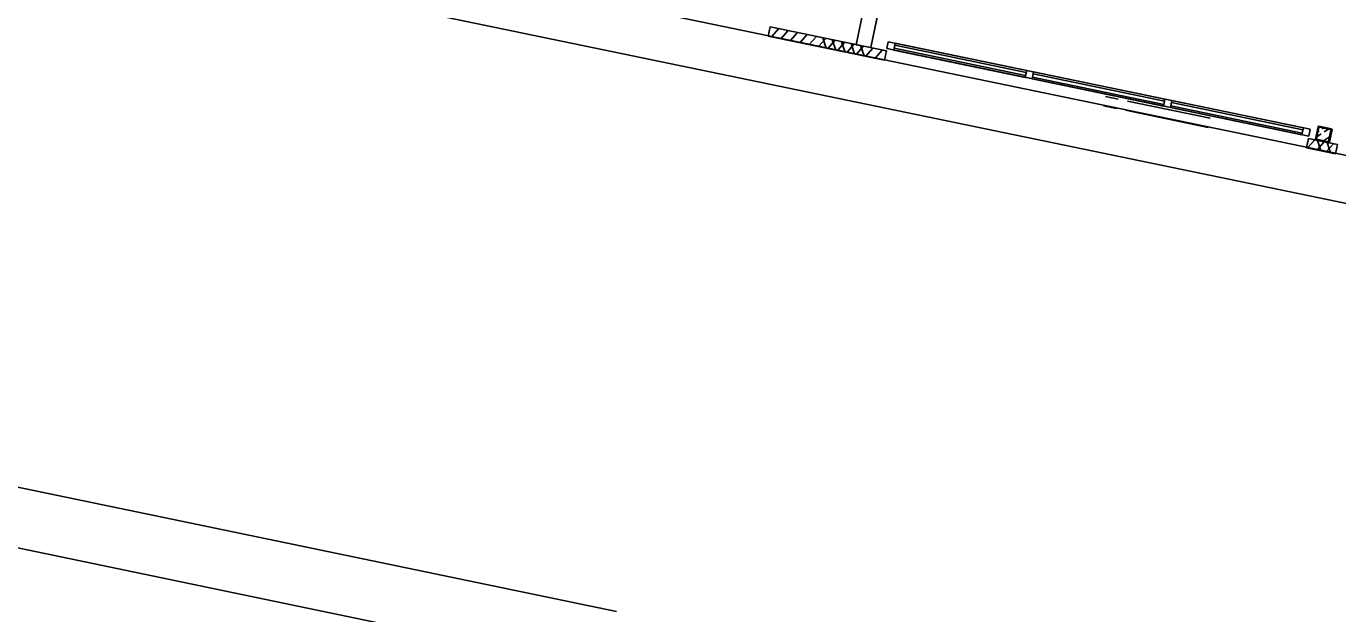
# Model space of a CAD drawing. Extents: x 81065 to 81486, y 452384 to 452681.
# Drawn here: x 81103.42 to 81114.45, y 452524.37 to 452529.31 of the extents above; entities that cross this region are included whole.
import ezdxf

# ---------------------------------------------------------------- set-up
doc = ezdxf.new("R2010")
doc.units = 0
doc.layers.add('B-BH-VH-KANTOPSLUITING-GV', color=7, linetype='Continuous')

msp = doc.modelspace()

# ---------------------------------------------------------------- linework, layer by layer
at = {"layer": 'B-BH-VH-KANTOPSLUITING-GV'}
for p, q in [((81111.071, 452532.365), (81110.405, 452529.158)), ((81110.527, 452529.133), (81111.193, 452532.34)), ((81070.22, 452532.312), (81108.388, 452524.389)), ((81070.22, 452531.801), (81140.777, 452517.156)), ((81103.064, 452530.604), (81122.243, 452526.623)), ((81123.839, 452525.894), (81102.787, 452530.253)), ((81109.665, 452529.23), (81109.681, 452529.308)), ((81110.658, 452529.105), (81109.681, 452529.308)), ((81109.692, 452529.224), (81109.754, 452529.293)), ((81109.771, 452529.208), (81109.833, 452529.277)), ((81109.85, 452529.191), (81109.912, 452529.26)), ((81109.665, 452529.23), (81110.642, 452529.027)), ((81109.929, 452529.175), (81109.991, 452529.244)), ((81110.009, 452529.159), (81110.07, 452529.228)), ((81110.088, 452529.142), (81110.149, 452529.211)), ((81110.153, 452529.129), (81110.124, 452529.216)), ((81110.153, 452529.129), (81110.124, 452529.216)), ((81110.167, 452529.126), (81110.228, 452529.195)), ((81110.232, 452529.112), (81110.203, 452529.2)), ((81110.246, 452529.109), (81110.308, 452529.178)), ((81110.311, 452529.096), (81110.282, 452529.183)), ((81110.325, 452529.093), (81110.387, 452529.162)), ((81110.391, 452529.079), (81110.362, 452529.167)), ((81110.404, 452529.076), (81110.466, 452529.145)), ((81110.47, 452529.063), (81110.441, 452529.151)), ((81110.662, 452529.125), (81110.674, 452529.183)), ((81110.662, 452529.125), (81110.674, 452529.183)), ((81110.674, 452529.183), (81114.223, 452528.446)), ((81114.223, 452528.446), (81110.674, 452529.183)), ((81110.72, 452529.113), (81110.732, 452529.171)), ((81110.72, 452529.113), (81110.732, 452529.171)), ((81110.72, 452529.113), (81110.732, 452529.171)), ((81110.72, 452529.113), (81110.732, 452529.171)), ((81110.72, 452529.113), (81110.732, 452529.171)), ((81110.72, 452529.113), (81110.732, 452529.171)), ((81110.72, 452529.113), (81110.732, 452529.171)), ((81110.72, 452529.113), (81110.732, 452529.171)), ((81110.72, 452529.113), (81110.732, 452529.171)), ((81110.72, 452529.113), (81110.732, 452529.171)), ((81110.72, 452529.113), (81110.732, 452529.171)), ((81110.72, 452529.113), (81110.732, 452529.171)), ((81110.72, 452529.113), (81110.732, 452529.171)), ((81110.72, 452529.113), (81110.732, 452529.171)), ((81110.72, 452529.113), (81110.732, 452529.171)), ((81110.72, 452529.113), (81110.732, 452529.171)), ((81110.723, 452529.128), (81110.729, 452529.155)), ((81110.723, 452529.128), (81110.729, 452529.155)), ((81110.723, 452529.128), (81110.729, 452529.155)), ((81110.723, 452529.128), (81110.729, 452529.155)), ((81110.723, 452529.128), (81110.729, 452529.155)), ((81110.723, 452529.128), (81110.729, 452529.155)), ((81110.723, 452529.128), (81110.729, 452529.155)), ((81110.723, 452529.128), (81110.729, 452529.155)), ((81110.723, 452529.128), (81110.729, 452529.155)), ((81110.723, 452529.128), (81110.729, 452529.155)), ((81110.723, 452529.128), (81110.729, 452529.155)), ((81110.723, 452529.128), (81110.729, 452529.155)), ((81110.723, 452529.128), (81110.729, 452529.155)), ((81110.723, 452529.128), (81110.729, 452529.155)), ((81110.723, 452529.128), (81110.729, 452529.155)), ((81110.723, 452529.128), (81110.729, 452529.155)), ((81110.729, 452529.155), (81111.834, 452528.925)), ((81111.834, 452528.925), (81110.729, 452529.155)), ((81111.834, 452528.925), (81110.729, 452529.155)), ((81110.729, 452529.155), (81111.834, 452528.925)), ((81111.834, 452528.925), (81110.729, 452529.155)), ((81110.729, 452529.155), (81111.834, 452528.925)), ((81111.834, 452528.925), (81110.729, 452529.155)), ((81110.729, 452529.155), (81111.834, 452528.925)), ((81111.834, 452528.925), (81110.729, 452529.155)), ((81110.729, 452529.155), (81111.834, 452528.925)), ((81110.729, 452529.155), (81111.834, 452528.925)), ((81111.834, 452528.925), (81110.729, 452529.155)), ((81110.729, 452529.155), (81111.834, 452528.925)), ((81111.834, 452528.925), (81110.729, 452529.155)), ((81110.729, 452529.155), (81111.834, 452528.925)), ((81111.834, 452528.925), (81110.729, 452529.155)), ((81110.732, 452529.171), (81111.838, 452528.941)), ((81111.838, 452528.941), (81110.732, 452529.171)), ((81110.732, 452529.171), (81111.838, 452528.941)), ((81111.838, 452528.941), (81110.732, 452529.171)), ((81110.732, 452529.171), (81111.838, 452528.941)), ((81111.838, 452528.941), (81110.732, 452529.171)), ((81110.732, 452529.171), (81111.838, 452528.941)), ((81111.838, 452528.941), (81110.732, 452529.171)), ((81110.732, 452529.171), (81111.838, 452528.941)), ((81111.838, 452528.941), (81110.732, 452529.171)), ((81110.732, 452529.171), (81111.838, 452528.941)), ((81111.838, 452528.941), (81110.732, 452529.171)), ((81110.732, 452529.171), (81111.838, 452528.941)), ((81111.838, 452528.941), (81110.732, 452529.171)), ((81110.732, 452529.171), (81111.838, 452528.941)), ((81111.838, 452528.941), (81110.732, 452529.171)), ((81110.483, 452529.06), (81110.545, 452529.129)), ((81110.563, 452529.044), (81110.624, 452529.112)), ((81110.642, 452529.027), (81110.658, 452529.105)), ((81110.662, 452529.125), (81114.211, 452528.388)), ((81114.211, 452528.388), (81110.662, 452529.125)), ((81110.72, 452529.113), (81111.826, 452528.883)), ((81111.826, 452528.883), (81110.72, 452529.113)), ((81110.72, 452529.113), (81111.826, 452528.883)), ((81111.826, 452528.883), (81110.72, 452529.113)), ((81110.72, 452529.113), (81111.826, 452528.883)), ((81111.826, 452528.883), (81110.72, 452529.113)), ((81110.72, 452529.113), (81111.826, 452528.883)), ((81111.826, 452528.883), (81110.72, 452529.113)), ((81110.72, 452529.113), (81111.826, 452528.883)), ((81111.826, 452528.883), (81110.72, 452529.113)), ((81110.72, 452529.113), (81111.826, 452528.883)), ((81111.826, 452528.883), (81110.72, 452529.113)), ((81110.72, 452529.113), (81111.826, 452528.883)), ((81111.826, 452528.883), (81110.72, 452529.113)), ((81110.72, 452529.113), (81111.826, 452528.883)), ((81111.826, 452528.883), (81110.72, 452529.113)), ((81110.723, 452529.128), (81111.829, 452528.898)), ((81111.829, 452528.898), (81110.723, 452529.128)), ((81111.829, 452528.898), (81110.723, 452529.128)), ((81110.723, 452529.128), (81111.829, 452528.898)), ((81111.829, 452528.898), (81110.723, 452529.128)), ((81110.723, 452529.128), (81111.829, 452528.898)), ((81111.829, 452528.898), (81110.723, 452529.128)), ((81110.723, 452529.128), (81111.829, 452528.898)), ((81111.829, 452528.898), (81110.723, 452529.128)), ((81110.723, 452529.128), (81111.829, 452528.898)), ((81110.723, 452529.128), (81111.829, 452528.898)), ((81111.829, 452528.898), (81110.723, 452529.128)), ((81110.723, 452529.128), (81111.829, 452528.898)), ((81111.829, 452528.898), (81110.723, 452529.128)), ((81110.723, 452529.128), (81111.829, 452528.898)), ((81111.829, 452528.898), (81110.723, 452529.128)), ((81111.826, 452528.883), (81111.838, 452528.941)), ((81111.826, 452528.883), (81111.838, 452528.941)), ((81111.826, 452528.883), (81111.838, 452528.941)), ((81111.826, 452528.883), (81111.838, 452528.941)), ((81111.826, 452528.883), (81111.838, 452528.941)), ((81111.826, 452528.883), (81111.838, 452528.941)), ((81111.826, 452528.883), (81111.838, 452528.941)), ((81111.826, 452528.883), (81111.838, 452528.941)), ((81111.826, 452528.883), (81111.838, 452528.941)), ((81111.826, 452528.883), (81111.838, 452528.941)), ((81111.826, 452528.883), (81111.838, 452528.941)), ((81111.826, 452528.883), (81111.838, 452528.941)), ((81111.826, 452528.883), (81111.838, 452528.941)), ((81111.826, 452528.883), (81111.838, 452528.941)), ((81111.826, 452528.883), (81111.838, 452528.941)), ((81111.826, 452528.883), (81111.838, 452528.941)), ((81111.829, 452528.898), (81111.834, 452528.925)), ((81111.829, 452528.898), (81111.834, 452528.925)), ((81111.829, 452528.898), (81111.834, 452528.925)), ((81111.829, 452528.898), (81111.834, 452528.925)), ((81111.829, 452528.898), (81111.834, 452528.925)), ((81111.829, 452528.898), (81111.834, 452528.925)), ((81111.829, 452528.898), (81111.834, 452528.925)), ((81111.829, 452528.898), (81111.834, 452528.925)), ((81111.829, 452528.898), (81111.834, 452528.925)), ((81111.829, 452528.898), (81111.834, 452528.925)), ((81111.829, 452528.898), (81111.834, 452528.925)), ((81111.829, 452528.898), (81111.834, 452528.925)), ((81111.829, 452528.898), (81111.834, 452528.925)), ((81111.829, 452528.898), (81111.834, 452528.925)), ((81111.829, 452528.898), (81111.834, 452528.925)), ((81111.829, 452528.898), (81111.834, 452528.925)), ((81111.883, 452528.871), (81111.895, 452528.929)), ((81111.883, 452528.871), (81111.895, 452528.929)), ((81111.883, 452528.871), (81111.895, 452528.929)), ((81111.883, 452528.871), (81111.895, 452528.929)), ((81111.883, 452528.871), (81111.895, 452528.929)), ((81111.883, 452528.871), (81111.895, 452528.929)), ((81111.883, 452528.871), (81111.895, 452528.929)), ((81111.883, 452528.871), (81111.895, 452528.929)), ((81111.883, 452528.871), (81111.895, 452528.929)), ((81111.883, 452528.871), (81111.895, 452528.929)), ((81111.883, 452528.871), (81111.895, 452528.929)), ((81111.883, 452528.871), (81111.895, 452528.929)), ((81111.883, 452528.871), (81111.895, 452528.929)), ((81111.883, 452528.871), (81111.895, 452528.929)), ((81111.883, 452528.871), (81111.895, 452528.929)), ((81111.883, 452528.871), (81111.895, 452528.929)), ((81111.895, 452528.929), (81113.001, 452528.7)), ((81113.001, 452528.7), (81111.895, 452528.929)), ((81111.895, 452528.929), (81113.001, 452528.7)), ((81113.001, 452528.7), (81111.895, 452528.929)), ((81111.895, 452528.929), (81113.001, 452528.7)), ((81113.001, 452528.7), (81111.895, 452528.929)), ((81111.895, 452528.929), (81113.001, 452528.7)), ((81113.001, 452528.7), (81111.895, 452528.929)), ((81111.895, 452528.929), (81113.001, 452528.7)), ((81113.001, 452528.7), (81111.895, 452528.929)), ((81111.895, 452528.929), (81113.001, 452528.7)), ((81113.001, 452528.7), (81111.895, 452528.929)), ((81111.895, 452528.929), (81113.001, 452528.7)), ((81113.001, 452528.7), (81111.895, 452528.929)), ((81111.895, 452528.929), (81113.001, 452528.7)), ((81113.001, 452528.7), (81111.895, 452528.929)), ((81111.883, 452528.871), (81112.989, 452528.642)), ((81112.989, 452528.642), (81111.883, 452528.871)), ((81111.883, 452528.871), (81112.989, 452528.642)), ((81112.989, 452528.642), (81111.883, 452528.871)), ((81111.883, 452528.871), (81112.989, 452528.642)), ((81112.989, 452528.642), (81111.883, 452528.871)), ((81111.883, 452528.871), (81112.989, 452528.642)), ((81112.989, 452528.642), (81111.883, 452528.871)), ((81111.883, 452528.871), (81112.989, 452528.642)), ((81112.989, 452528.642), (81111.883, 452528.871)), ((81111.883, 452528.871), (81112.989, 452528.642)), ((81112.989, 452528.642), (81111.883, 452528.871)), ((81111.883, 452528.871), (81112.989, 452528.642)), ((81112.989, 452528.642), (81111.883, 452528.871)), ((81111.883, 452528.871), (81112.989, 452528.642)), ((81112.989, 452528.642), (81111.883, 452528.871)), ((81111.886, 452528.886), (81111.892, 452528.913)), ((81111.886, 452528.886), (81111.892, 452528.913)), ((81111.886, 452528.886), (81111.892, 452528.913)), ((81111.886, 452528.886), (81111.892, 452528.913)), ((81111.886, 452528.886), (81111.892, 452528.913)), ((81111.886, 452528.886), (81111.892, 452528.913)), ((81111.886, 452528.886), (81111.892, 452528.913)), ((81111.886, 452528.886), (81111.892, 452528.913)), ((81111.886, 452528.886), (81111.892, 452528.913)), ((81111.886, 452528.886), (81111.892, 452528.913)), ((81111.886, 452528.886), (81111.892, 452528.913)), ((81111.886, 452528.886), (81111.892, 452528.913)), ((81111.886, 452528.886), (81111.892, 452528.913)), ((81111.886, 452528.886), (81111.892, 452528.913)), ((81111.886, 452528.886), (81111.892, 452528.913)), ((81111.886, 452528.886), (81111.892, 452528.913)), ((81112.992, 452528.656), (81111.886, 452528.886)), ((81111.886, 452528.886), (81112.992, 452528.656)), ((81112.992, 452528.656), (81111.886, 452528.886)), ((81111.886, 452528.886), (81112.992, 452528.656)), ((81111.886, 452528.886), (81112.992, 452528.656)), ((81112.992, 452528.656), (81111.886, 452528.886)), ((81112.992, 452528.656), (81111.886, 452528.886)), ((81111.886, 452528.886), (81112.992, 452528.656)), ((81112.992, 452528.656), (81111.886, 452528.886)), ((81111.886, 452528.886), (81112.992, 452528.656)), ((81111.886, 452528.886), (81112.992, 452528.656)), ((81112.992, 452528.656), (81111.886, 452528.886)), ((81112.992, 452528.656), (81111.886, 452528.886)), ((81111.886, 452528.886), (81112.992, 452528.656)), ((81111.886, 452528.886), (81112.992, 452528.656)), ((81112.992, 452528.656), (81111.886, 452528.886)), ((81112.998, 452528.684), (81111.892, 452528.913)), ((81111.892, 452528.913), (81112.998, 452528.684)), ((81112.998, 452528.684), (81111.892, 452528.913)), ((81111.892, 452528.913), (81112.998, 452528.684)), ((81111.892, 452528.913), (81112.998, 452528.684)), ((81112.998, 452528.684), (81111.892, 452528.913)), ((81112.998, 452528.684), (81111.892, 452528.913)), ((81111.892, 452528.913), (81112.998, 452528.684)), ((81112.998, 452528.684), (81111.892, 452528.913)), ((81111.892, 452528.913), (81112.998, 452528.684)), ((81111.892, 452528.913), (81112.998, 452528.684)), ((81112.998, 452528.684), (81111.892, 452528.913)), ((81112.998, 452528.684), (81111.892, 452528.913)), ((81111.892, 452528.913), (81112.998, 452528.684)), ((81111.892, 452528.913), (81112.998, 452528.684)), ((81112.998, 452528.684), (81111.892, 452528.913)), ((81112.608, 452528.7), (81112.5, 452528.723)), ((81112.989, 452528.642), (81113.001, 452528.7)), ((81112.989, 452528.642), (81113.001, 452528.7)), ((81112.989, 452528.642), (81113.001, 452528.7)), ((81112.989, 452528.642), (81113.001, 452528.7)), ((81112.989, 452528.642), (81113.001, 452528.7)), ((81112.989, 452528.642), (81113.001, 452528.7)), ((81112.989, 452528.642), (81113.001, 452528.7)), ((81112.989, 452528.642), (81113.001, 452528.7)), ((81112.989, 452528.642), (81113.001, 452528.7)), ((81112.989, 452528.642), (81113.001, 452528.7)), ((81112.989, 452528.642), (81113.001, 452528.7)), ((81112.989, 452528.642), (81113.001, 452528.7)), ((81112.989, 452528.642), (81113.001, 452528.7)), ((81112.989, 452528.642), (81113.001, 452528.7)), ((81112.989, 452528.642), (81113.001, 452528.7)), ((81112.989, 452528.642), (81113.001, 452528.7)), ((81112.592, 452528.622), (81112.484, 452528.644)), ((81113.365, 452528.461), (81112.67, 452528.606)), ((81113.382, 452528.54), (81112.686, 452528.684)), ((81112.992, 452528.656), (81112.998, 452528.684)), ((81112.992, 452528.656), (81112.998, 452528.684)), ((81112.992, 452528.656), (81112.998, 452528.684)), ((81112.992, 452528.656), (81112.998, 452528.684)), ((81112.992, 452528.656), (81112.998, 452528.684)), ((81112.992, 452528.656), (81112.998, 452528.684)), ((81112.992, 452528.656), (81112.998, 452528.684)), ((81112.992, 452528.656), (81112.998, 452528.684)), ((81112.992, 452528.656), (81112.998, 452528.684)), ((81112.992, 452528.656), (81112.998, 452528.684)), ((81112.992, 452528.656), (81112.998, 452528.684)), ((81112.992, 452528.656), (81112.998, 452528.684)), ((81112.992, 452528.656), (81112.998, 452528.684)), ((81112.992, 452528.656), (81112.998, 452528.684)), ((81112.992, 452528.656), (81112.998, 452528.684)), ((81112.992, 452528.656), (81112.998, 452528.684)), ((81113.047, 452528.63), (81113.059, 452528.688)), ((81113.047, 452528.63), (81113.059, 452528.688)), ((81113.047, 452528.63), (81113.059, 452528.688)), ((81113.047, 452528.63), (81113.059, 452528.688)), ((81113.047, 452528.63), (81113.059, 452528.688)), ((81113.047, 452528.63), (81113.059, 452528.688)), ((81113.047, 452528.63), (81113.059, 452528.688)), ((81113.047, 452528.63), (81113.059, 452528.688)), ((81113.047, 452528.63), (81113.059, 452528.688)), ((81113.047, 452528.63), (81113.059, 452528.688)), ((81113.047, 452528.63), (81113.059, 452528.688)), ((81113.047, 452528.63), (81113.059, 452528.688)), ((81113.047, 452528.63), (81113.059, 452528.688)), ((81113.047, 452528.63), (81113.059, 452528.688)), ((81113.047, 452528.63), (81113.059, 452528.688)), ((81113.047, 452528.63), (81113.059, 452528.688)), ((81113.047, 452528.63), (81114.153, 452528.4)), ((81114.153, 452528.4), (81113.047, 452528.63)), ((81113.047, 452528.63), (81114.153, 452528.4)), ((81114.153, 452528.4), (81113.047, 452528.63)), ((81113.047, 452528.63), (81114.153, 452528.4)), ((81114.153, 452528.4), (81113.047, 452528.63)), ((81113.047, 452528.63), (81114.153, 452528.4)), ((81114.153, 452528.4), (81113.047, 452528.63)), ((81113.047, 452528.63), (81114.153, 452528.4)), ((81114.153, 452528.4), (81113.047, 452528.63)), ((81113.047, 452528.63), (81114.153, 452528.4)), ((81114.153, 452528.4), (81113.047, 452528.63)), ((81113.047, 452528.63), (81114.153, 452528.4)), ((81114.153, 452528.4), (81113.047, 452528.63)), ((81113.047, 452528.63), (81114.153, 452528.4)), ((81114.153, 452528.4), (81113.047, 452528.63)), ((81113.05, 452528.644), (81113.056, 452528.672)), ((81113.05, 452528.644), (81113.056, 452528.672)), ((81113.05, 452528.644), (81113.056, 452528.672)), ((81113.05, 452528.644), (81113.056, 452528.672)), ((81113.05, 452528.644), (81113.056, 452528.672)), ((81113.05, 452528.644), (81113.056, 452528.672)), ((81113.05, 452528.644), (81113.056, 452528.672)), ((81113.05, 452528.644), (81113.056, 452528.672)), ((81113.05, 452528.644), (81113.056, 452528.672)), ((81113.05, 452528.644), (81113.056, 452528.672)), ((81113.05, 452528.644), (81113.056, 452528.672)), ((81113.05, 452528.644), (81113.056, 452528.672)), ((81113.05, 452528.644), (81113.056, 452528.672)), ((81113.05, 452528.644), (81113.056, 452528.672)), ((81113.05, 452528.644), (81113.056, 452528.672)), ((81113.05, 452528.644), (81113.056, 452528.672)), ((81113.05, 452528.644), (81114.156, 452528.415)), ((81114.156, 452528.415), (81113.05, 452528.644)), ((81114.156, 452528.415), (81113.05, 452528.644)), ((81113.05, 452528.644), (81114.156, 452528.415)), ((81114.156, 452528.415), (81113.05, 452528.644)), ((81113.05, 452528.644), (81114.156, 452528.415)), ((81114.156, 452528.415), (81113.05, 452528.644)), ((81113.05, 452528.644), (81114.156, 452528.415)), ((81114.156, 452528.415), (81113.05, 452528.644)), ((81113.05, 452528.644), (81114.156, 452528.415)), ((81113.05, 452528.644), (81114.156, 452528.415)), ((81114.156, 452528.415), (81113.05, 452528.644)), ((81113.05, 452528.644), (81114.156, 452528.415)), ((81114.156, 452528.415), (81113.05, 452528.644)), ((81113.05, 452528.644), (81114.156, 452528.415)), ((81114.156, 452528.415), (81113.05, 452528.644)), ((81113.056, 452528.672), (81114.161, 452528.442)), ((81114.161, 452528.442), (81113.056, 452528.672)), ((81114.161, 452528.442), (81113.056, 452528.672)), ((81113.056, 452528.672), (81114.161, 452528.442)), ((81114.161, 452528.442), (81113.056, 452528.672)), ((81113.056, 452528.672), (81114.161, 452528.442)), ((81114.161, 452528.442), (81113.056, 452528.672)), ((81113.056, 452528.672), (81114.161, 452528.442)), ((81114.161, 452528.442), (81113.056, 452528.672)), ((81113.056, 452528.672), (81114.161, 452528.442)), ((81113.056, 452528.672), (81114.161, 452528.442)), ((81114.161, 452528.442), (81113.056, 452528.672)), ((81113.056, 452528.672), (81114.161, 452528.442)), ((81114.161, 452528.442), (81113.056, 452528.672)), ((81113.056, 452528.672), (81114.161, 452528.442)), ((81114.161, 452528.442), (81113.056, 452528.672)), ((81113.059, 452528.688), (81114.165, 452528.458)), ((81114.165, 452528.458), (81113.059, 452528.688)), ((81113.059, 452528.688), (81114.165, 452528.458)), ((81114.165, 452528.458), (81113.059, 452528.688)), ((81113.059, 452528.688), (81114.165, 452528.458)), ((81114.165, 452528.458), (81113.059, 452528.688)), ((81113.059, 452528.688), (81114.165, 452528.458)), ((81114.165, 452528.458), (81113.059, 452528.688)), ((81113.059, 452528.688), (81114.165, 452528.458)), ((81114.165, 452528.458), (81113.059, 452528.688)), ((81113.059, 452528.688), (81114.165, 452528.458)), ((81114.165, 452528.458), (81113.059, 452528.688)), ((81113.059, 452528.688), (81114.165, 452528.458)), ((81114.165, 452528.458), (81113.059, 452528.688)), ((81113.059, 452528.688), (81114.165, 452528.458)), ((81114.165, 452528.458), (81113.059, 452528.688)), ((81114.295, 452528.473), (81114.291, 452528.472)), ((81114.401, 452528.451), (81114.295, 452528.473)), ((81114.153, 452528.4), (81114.165, 452528.458)), ((81114.153, 452528.4), (81114.165, 452528.458)), ((81114.153, 452528.4), (81114.165, 452528.458)), ((81114.153, 452528.4), (81114.165, 452528.458)), ((81114.153, 452528.4), (81114.165, 452528.458)), ((81114.153, 452528.4), (81114.165, 452528.458)), ((81114.153, 452528.4), (81114.165, 452528.458)), ((81114.153, 452528.4), (81114.165, 452528.458)), ((81114.153, 452528.4), (81114.165, 452528.458)), ((81114.153, 452528.4), (81114.165, 452528.458)), ((81114.153, 452528.4), (81114.165, 452528.458)), ((81114.153, 452528.4), (81114.165, 452528.458)), ((81114.153, 452528.4), (81114.165, 452528.458)), ((81114.153, 452528.4), (81114.165, 452528.458)), ((81114.153, 452528.4), (81114.165, 452528.458)), ((81114.153, 452528.4), (81114.165, 452528.458)), ((81114.156, 452528.415), (81114.161, 452528.442)), ((81114.156, 452528.415), (81114.161, 452528.442)), ((81114.156, 452528.415), (81114.161, 452528.442)), ((81114.156, 452528.415), (81114.161, 452528.442)), ((81114.156, 452528.415), (81114.161, 452528.442)), ((81114.156, 452528.415), (81114.161, 452528.442)), ((81114.156, 452528.415), (81114.161, 452528.442)), ((81114.156, 452528.415), (81114.161, 452528.442)), ((81114.156, 452528.415), (81114.161, 452528.442)), ((81114.156, 452528.415), (81114.161, 452528.442)), ((81114.156, 452528.415), (81114.161, 452528.442)), ((81114.156, 452528.415), (81114.161, 452528.442)), ((81114.156, 452528.415), (81114.161, 452528.442)), ((81114.156, 452528.415), (81114.161, 452528.442)), ((81114.156, 452528.415), (81114.161, 452528.442)), ((81114.156, 452528.415), (81114.161, 452528.442)), ((81114.191, 452528.29), (81114.207, 452528.368)), ((81114.452, 452528.317), (81114.207, 452528.368)), ((81114.211, 452528.388), (81114.223, 452528.446)), ((81114.211, 452528.388), (81114.223, 452528.446)), ((81114.288, 452528.468), (81114.266, 452528.362)), ((81114.275, 452528.366), (81114.295, 452528.46)), ((81114.276, 452528.363), (81114.275, 452528.366)), ((81114.278, 452528.362), (81114.276, 452528.363)), ((81114.279, 452528.383), (81114.315, 452528.407)), ((81114.291, 452528.472), (81114.288, 452528.468)), ((81114.288, 452528.425), (81114.299, 452528.432)), ((81114.295, 452528.46), (81114.297, 452528.463)), ((81114.297, 452528.463), (81114.3, 452528.464)), ((81114.3, 452528.464), (81114.394, 452528.444)), ((81114.324, 452528.449), (81114.335, 452528.456)), ((81114.335, 452528.35), (81114.385, 452528.383)), ((81114.34, 452528.424), (81114.377, 452528.448)), ((81114.397, 452528.439), (81114.377, 452528.345)), ((81114.384, 452528.338), (81114.406, 452528.444)), ((81114.394, 452528.444), (81114.396, 452528.442)), ((81114.396, 452528.442), (81114.397, 452528.439)), ((81114.405, 452528.448), (81114.401, 452528.451)), ((81114.406, 452528.444), (81114.405, 452528.448)), ((81114.191, 452528.29), (81114.436, 452528.239)), ((81114.198, 452528.288), (81114.26, 452528.357)), ((81114.266, 452528.362), (81114.267, 452528.358)), ((81114.267, 452528.358), (81114.271, 452528.355)), ((81114.271, 452528.355), (81114.377, 452528.333)), ((81114.277, 452528.272), (81114.339, 452528.341)), ((81114.372, 452528.342), (81114.278, 452528.362)), ((81114.313, 452528.265), (81114.284, 452528.352)), ((81114.313, 452528.265), (81114.284, 452528.352)), ((81114.357, 452528.256), (81114.418, 452528.325)), ((81114.393, 452528.248), (81114.364, 452528.336)), ((81114.375, 452528.343), (81114.372, 452528.342)), ((81114.377, 452528.345), (81114.375, 452528.343)), ((81114.377, 452528.333), (81114.381, 452528.334)), ((81114.381, 452528.334), (81114.384, 452528.338)), ((81114.436, 452528.239), (81114.452, 452528.317)), ((81114.436, 452528.239), (81114.436, 452528.239))]:
    msp.add_line(p, q, dxfattribs=at)
msp.add_lwpolyline([(81110.405, 452529.158), (81111.071, 452532.365), (81111.193, 452532.34), (81110.527, 452529.133), (81110.405, 452529.158)], dxfattribs=at)

doc.saveas('drawing.dxf')
